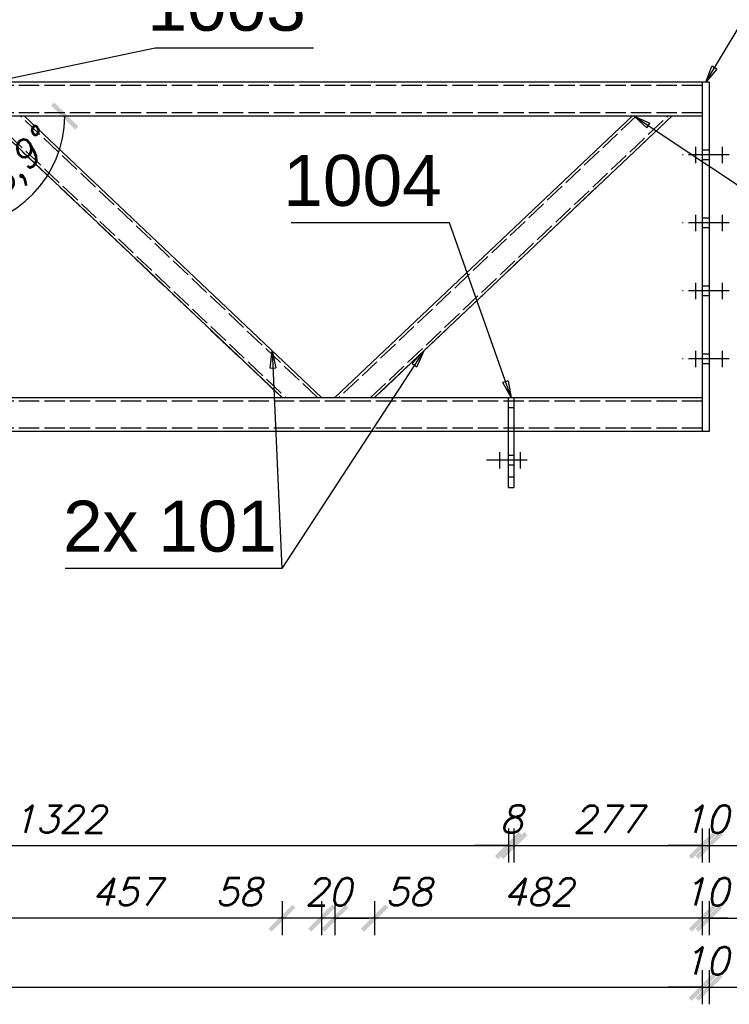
# Model space of a CAD drawing. Header units: millimetres. Extents: x 1814 to 94182, y 11562 to 49454.
# Tile 500 of 656: x 29873 to 29978, y 20951 to 21096. Entities that reach past the tile are written whole.
import ezdxf

# ---------------------------------------------------------------- set-up
doc = ezdxf.new("R2010")
doc.units = ezdxf.units.MM
doc.linetypes.add('ACAD_ISO02W100', pattern=[15, 12, -3])
doc.linetypes.add('ACAD_ISO04W100', pattern=[30, 24, -3, 0, -3])
doc.layers.add('wymiar', color=135, linetype='Continuous', lineweight=9)
doc.styles.add('ARIAL', font='arial.ttf')
doc.styles.add('WYMIARY', font='simplex.shx', dxfattribs={"oblique": 15})
doc.dimstyles.new('1-25', dxfattribs={"dimscale": 25, "dimtxt": 0.16, "dimasz": 0.2, "dimexe": 0.1, "dimexo": 0.1, "dimgap": 0.075, "dimtad": 1, "dimdec": 0, "dimlfac": 10, "dimrnd": 0.01, "dimzin": 9, "dimtxsty": 'WYMIARY', "dimblk": 'ARCHTICK', "dimcen": 0.2, "dimdle": 0.15, "dimadec": 1, "dimazin": 1, "dimtfac": 1, "dimtdec": 0, "dimtix": 1, "dimtmove": 2, "dimatfit": 3, "dimldrblk": 'ARCHTICK', "dimfxl": 0, "dimarcsym": 0})

# ---------------------------------------------------------------- blocks, each defined once
blk = doc.blocks.new('_ARCHTICK')
at = {"color": 0, "linetype": 'ByBlock', "lineweight": -2}
blk.add_solid([(0.398, 0.309), (0.309, 0.398), (-0.309, -0.398), (-0.398, -0.309)], dxfattribs=at)
blk = doc.blocks.new('*D2788')
at = {"layer": 'Defpoints', "color": 0}
for p in [(29813.05, 21028.83), (29945.25, 21028.83), (29945.25, 20974.67)]:
    blk.add_point(p, dxfattribs=at)
at = {"layer": 'wymiar', "color": 0, "lineweight": -2}
for p, q in [((29813.05, 20977.17), (29813.05, 20972.17)), ((29945.25, 20977.17), (29945.25, 20972.17)), ((29809.3, 20974.67), (29949, 20974.67))]:
    blk.add_line(p, q, dxfattribs=at)
at = {"layer": 'wymiar', "color": 0, "lineweight": -2, "xscale": 5, "yscale": 5, "zscale": 5, "rotation": 180}
blk.add_blockref('_ARCHTICK', (29813.05, 20974.67), dxfattribs=at)
at = {"layer": 'wymiar', "color": 0, "lineweight": -2, "xscale": 5, "yscale": 5, "zscale": 5}
blk.add_blockref('_ARCHTICK', (29945.25, 20974.67), dxfattribs=at)
at = {"layer": 'wymiar', "color": 0, "insert": (29879.15, 20978.54), "char_height": 4, "attachment_point": 5, "style": 'WYMIARY'}
blk.add_mtext('1322', dxfattribs=at)
blk = doc.blocks.new('*D2789')
at = {"layer": 'Defpoints', "color": 0}
for p in [(29945.25, 21028.83), (29946.05, 21028.83), (29946.05, 20974.67)]:
    blk.add_point(p, dxfattribs=at)
at = {"layer": 'wymiar', "color": 0, "lineweight": -2}
for p, q in [((29945.25, 20977.17), (29945.25, 20972.17)), ((29946.05, 20977.17), (29946.05, 20972.17)), ((29945.25, 20974.67), (29940.25, 20974.67)), ((29945.25, 20974.67), (29946.05, 20974.67)), ((29946.05, 20974.67), (29951.05, 20974.67))]:
    blk.add_line(p, q, dxfattribs=at)
at = {"layer": 'wymiar', "color": 0, "lineweight": -2, "xscale": 5, "yscale": 5, "zscale": 5}
blk.add_blockref('_ARCHTICK', (29945.25, 20974.67), dxfattribs=at)
at = {"layer": 'wymiar', "color": 0, "lineweight": -2, "xscale": 5, "yscale": 5, "zscale": 5, "rotation": 180}
blk.add_blockref('_ARCHTICK', (29946.05, 20974.67), dxfattribs=at)
at = {"layer": 'wymiar', "color": 0, "insert": (29945.65, 20978.54), "char_height": 4, "attachment_point": 5, "style": 'WYMIARY'}
blk.add_mtext('8', dxfattribs=at)
blk = doc.blocks.new('*D2790')
at = {"layer": 'Defpoints', "color": 0}
for p in [(29973.75, 21035.53), (29946.05, 21028.83), (29973.75, 20974.67)]:
    blk.add_point(p, dxfattribs=at)
at = {"layer": 'wymiar', "color": 0, "lineweight": -2}
for p, q in [((29946.05, 20977.17), (29946.05, 20972.17)), ((29973.75, 20977.17), (29973.75, 20972.17)), ((29942.3, 20974.67), (29977.5, 20974.67))]:
    blk.add_line(p, q, dxfattribs=at)
at = {"layer": 'wymiar', "color": 0, "lineweight": -2, "xscale": 5, "yscale": 5, "zscale": 5, "rotation": 180}
blk.add_blockref('_ARCHTICK', (29946.05, 20974.67), dxfattribs=at)
at = {"layer": 'wymiar', "color": 0, "lineweight": -2, "xscale": 5, "yscale": 5, "zscale": 5}
blk.add_blockref('_ARCHTICK', (29973.75, 20974.67), dxfattribs=at)
at = {"layer": 'wymiar', "color": 0, "insert": (29959.9, 20978.54), "char_height": 4, "attachment_point": 5, "style": 'WYMIARY'}
blk.add_mtext('277', dxfattribs=at)
blk = doc.blocks.new('*D2791')
at = {"layer": 'Defpoints', "color": 0}
for p in [(29973.75, 21035.53), (29974.75, 21035.53), (29974.75, 20974.67)]:
    blk.add_point(p, dxfattribs=at)
at = {"layer": 'wymiar', "color": 0, "lineweight": -2}
for p, q in [((29973.75, 20977.17), (29973.75, 20972.17)), ((29974.75, 20977.17), (29974.75, 20972.17)), ((29973.75, 20974.67), (29968.75, 20974.67)), ((29973.75, 20974.67), (29974.75, 20974.67)), ((29974.75, 20974.67), (29979.75, 20974.67))]:
    blk.add_line(p, q, dxfattribs=at)
at = {"layer": 'wymiar', "color": 0, "lineweight": -2, "xscale": 5, "yscale": 5, "zscale": 5}
blk.add_blockref('_ARCHTICK', (29973.75, 20974.67), dxfattribs=at)
at = {"layer": 'wymiar', "color": 0, "lineweight": -2, "xscale": 5, "yscale": 5, "zscale": 5, "rotation": 180}
blk.add_blockref('_ARCHTICK', (29974.75, 20974.67), dxfattribs=at)
at = {"layer": 'wymiar', "color": 0, "insert": (29974.25, 20978.54), "char_height": 4, "attachment_point": 5, "style": 'WYMIARY'}
blk.add_mtext('10', dxfattribs=at)
blk = doc.blocks.new('*D2819')
at = {"layer": 'Defpoints', "color": 0}
for p in [(29973.75, 21035.53), (29974.75, 21035.53), (29973.75, 20963.99)]:
    blk.add_point(p, dxfattribs=at)
at = {"layer": 'wymiar', "color": 0, "lineweight": -2}
for p, q in [((29973.75, 20966.49), (29973.75, 20961.49)), ((29974.75, 20966.49), (29974.75, 20961.49)), ((29973.75, 20963.99), (29968.75, 20963.99)), ((29974.75, 20963.99), (29973.75, 20963.99)), ((29974.75, 20963.99), (29979.75, 20963.99))]:
    blk.add_line(p, q, dxfattribs=at)
at = {"layer": 'wymiar', "color": 0, "lineweight": -2, "xscale": 5, "yscale": 5, "zscale": 5}
blk.add_blockref('_ARCHTICK', (29973.75, 20963.99), dxfattribs=at)
at = {"layer": 'wymiar', "color": 0, "lineweight": -2, "xscale": 5, "yscale": 5, "zscale": 5, "rotation": 180}
blk.add_blockref('_ARCHTICK', (29974.75, 20963.99), dxfattribs=at)
at = {"layer": 'wymiar', "color": 0, "insert": (29974.25, 20967.86), "char_height": 4, "attachment_point": 5, "style": 'WYMIARY'}
blk.add_mtext('10', dxfattribs=at)
blk = doc.blocks.new('*D2820')
at = {"layer": 'Defpoints', "color": 0}
for p in [(29925.55, 21040.53), (29973.75, 21035.53), (29925.55, 20963.99)]:
    blk.add_point(p, dxfattribs=at)
at = {"layer": 'wymiar', "color": 0, "lineweight": -2}
for p, q in [((29925.55, 20966.49), (29925.55, 20961.49)), ((29973.75, 20966.49), (29973.75, 20961.49)), ((29977.5, 20963.99), (29921.8, 20963.99))]:
    blk.add_line(p, q, dxfattribs=at)
at = {"layer": 'wymiar', "color": 0, "lineweight": -2, "xscale": 5, "yscale": 5, "zscale": 5, "rotation": 180}
blk.add_blockref('_ARCHTICK', (29925.55, 20963.99), dxfattribs=at)
at = {"layer": 'wymiar', "color": 0, "lineweight": -2, "xscale": 5, "yscale": 5, "zscale": 5}
blk.add_blockref('_ARCHTICK', (29973.75, 20963.99), dxfattribs=at)
at = {"layer": 'wymiar', "color": 0, "insert": (29949.65, 20967.86), "char_height": 4, "attachment_point": 5, "style": 'WYMIARY'}
blk.add_mtext('482', dxfattribs=at)
blk = doc.blocks.new('*D2821')
at = {"layer": 'Defpoints', "color": 0}
for p in [(29919.74, 21040.53), (29925.55, 21040.53), (29919.74, 20963.99)]:
    blk.add_point(p, dxfattribs=at)
at = {"layer": 'wymiar', "color": 0, "lineweight": -2}
for p, q in [((29919.74, 20966.49), (29919.74, 20961.49)), ((29925.55, 20966.49), (29925.55, 20961.49)), ((29929.3, 20963.99), (29915.99, 20963.99))]:
    blk.add_line(p, q, dxfattribs=at)
at = {"layer": 'wymiar', "color": 0, "lineweight": -2, "xscale": 5, "yscale": 5, "zscale": 5, "rotation": 180}
blk.add_blockref('_ARCHTICK', (29919.74, 20963.99), dxfattribs=at)
at = {"layer": 'wymiar', "color": 0, "lineweight": -2, "xscale": 5, "yscale": 5, "zscale": 5}
blk.add_blockref('_ARCHTICK', (29925.55, 20963.99), dxfattribs=at)
at = {"layer": 'wymiar', "color": 0, "insert": (29930.56, 20967.86), "char_height": 4, "attachment_point": 5, "style": 'WYMIARY'}
blk.add_mtext('58', dxfattribs=at)
blk = doc.blocks.new('*D2822')
at = {"layer": 'Defpoints', "color": 0}
for p in [(29917.77, 21040.53), (29919.74, 21040.53), (29917.77, 20963.99)]:
    blk.add_point(p, dxfattribs=at)
at = {"layer": 'wymiar', "color": 0, "lineweight": -2}
for p, q in [((29917.77, 20966.49), (29917.77, 20961.49)), ((29919.74, 20966.49), (29919.74, 20961.49)), ((29917.77, 20963.99), (29912.77, 20963.99)), ((29919.74, 20963.99), (29917.77, 20963.99)), ((29919.74, 20963.99), (29924.74, 20963.99))]:
    blk.add_line(p, q, dxfattribs=at)
at = {"layer": 'wymiar', "color": 0, "lineweight": -2, "xscale": 5, "yscale": 5, "zscale": 5}
blk.add_blockref('_ARCHTICK', (29917.77, 20963.99), dxfattribs=at)
at = {"layer": 'wymiar', "color": 0, "lineweight": -2, "xscale": 5, "yscale": 5, "zscale": 5, "rotation": 180}
blk.add_blockref('_ARCHTICK', (29919.74, 20963.99), dxfattribs=at)
at = {"layer": 'wymiar', "color": 0, "insert": (29918.75, 20967.86), "char_height": 4, "attachment_point": 5, "style": 'WYMIARY'}
blk.add_mtext('20', dxfattribs=at)
blk = doc.blocks.new('*D2823')
at = {"layer": 'Defpoints', "color": 0}
for p in [(29911.95, 21040.53), (29917.77, 21040.53), (29911.95, 20963.99)]:
    blk.add_point(p, dxfattribs=at)
at = {"layer": 'wymiar', "color": 0, "lineweight": -2}
for p, q in [((29911.95, 20966.49), (29911.95, 20961.49)), ((29917.77, 20966.49), (29917.77, 20961.49)), ((29921.52, 20963.99), (29908.2, 20963.99))]:
    blk.add_line(p, q, dxfattribs=at)
at = {"layer": 'wymiar', "color": 0, "lineweight": -2, "xscale": 5, "yscale": 5, "zscale": 5, "rotation": 180}
blk.add_blockref('_ARCHTICK', (29911.95, 20963.99), dxfattribs=at)
at = {"layer": 'wymiar', "color": 0, "lineweight": -2, "xscale": 5, "yscale": 5, "zscale": 5}
blk.add_blockref('_ARCHTICK', (29917.77, 20963.99), dxfattribs=at)
at = {"layer": 'wymiar', "color": 0, "insert": (29905.55, 20967.86), "char_height": 4, "attachment_point": 5, "style": 'WYMIARY'}
blk.add_mtext('58', dxfattribs=at)
blk = doc.blocks.new('*D2824')
at = {"layer": 'Defpoints', "color": 0}
for p in [(29866.25, 21040.53), (29911.95, 21040.53), (29866.25, 20963.99)]:
    blk.add_point(p, dxfattribs=at)
at = {"layer": 'wymiar', "color": 0, "lineweight": -2}
for p, q in [((29866.25, 20966.49), (29866.25, 20961.49)), ((29911.95, 20966.49), (29911.95, 20961.49)), ((29915.7, 20963.99), (29862.5, 20963.99))]:
    blk.add_line(p, q, dxfattribs=at)
at = {"layer": 'wymiar', "color": 0, "lineweight": -2, "xscale": 5, "yscale": 5, "zscale": 5, "rotation": 180}
blk.add_blockref('_ARCHTICK', (29866.25, 20963.99), dxfattribs=at)
at = {"layer": 'wymiar', "color": 0, "lineweight": -2, "xscale": 5, "yscale": 5, "zscale": 5}
blk.add_blockref('_ARCHTICK', (29911.95, 20963.99), dxfattribs=at)
at = {"layer": 'wymiar', "color": 0, "insert": (29889.1, 20967.86), "char_height": 4, "attachment_point": 5, "style": 'WYMIARY'}
blk.add_mtext('457', dxfattribs=at)
blk = doc.blocks.new('*D2903')
at = {"layer": 'Defpoints', "color": 0}
for p in [(29973.75, 21148.01), (29973.75, 21086.43), (29974.75, 21086.93)]:
    blk.add_point(p, dxfattribs=at)
at = {"layer": 'wymiar', "color": 0, "lineweight": -2}
for p, q in [((29973.75, 21145.51), (29973.75, 21150.51)), ((29974.75, 21145.51), (29974.75, 21150.51)), ((29973.75, 21148.01), (29968.75, 21148.01)), ((29974.75, 21148.01), (29973.75, 21148.01)), ((29974.75, 21148.01), (29979.75, 21148.01))]:
    blk.add_line(p, q, dxfattribs=at)
at = {"layer": 'wymiar', "color": 0, "lineweight": -2, "xscale": 5, "yscale": 5, "zscale": 5}
blk.add_blockref('_ARCHTICK', (29973.75, 21148.01), dxfattribs=at)
at = {"layer": 'wymiar', "color": 0, "lineweight": -2, "xscale": 5, "yscale": 5, "zscale": 5, "rotation": 180}
blk.add_blockref('_ARCHTICK', (29974.75, 21148.01), dxfattribs=at)
at = {"layer": 'wymiar', "color": 0, "insert": (29974.25, 21151.88), "char_height": 4, "attachment_point": 5, "style": 'WYMIARY'}
blk.add_mtext('10', dxfattribs=at)
blk = doc.blocks.new('*D2904')
at = {"layer": 'Defpoints', "color": 0}
for p in [(29863.56, 21148.01), (29973.75, 21086.43), (29863.56, 21084.29)]:
    blk.add_point(p, dxfattribs=at)
at = {"layer": 'wymiar', "color": 0, "lineweight": -2}
for p, q in [((29863.56, 21145.51), (29863.56, 21150.51)), ((29973.75, 21145.51), (29973.75, 21150.51)), ((29977.5, 21148.01), (29859.81, 21148.01))]:
    blk.add_line(p, q, dxfattribs=at)
at = {"layer": 'wymiar', "color": 0, "lineweight": -2, "xscale": 5, "yscale": 5, "zscale": 5, "rotation": 180}
blk.add_blockref('_ARCHTICK', (29863.56, 21148.01), dxfattribs=at)
at = {"layer": 'wymiar', "color": 0, "lineweight": -2, "xscale": 5, "yscale": 5, "zscale": 5}
blk.add_blockref('_ARCHTICK', (29973.75, 21148.01), dxfattribs=at)
at = {"layer": 'wymiar', "color": 0, "insert": (29918.66, 21151.88), "char_height": 4, "attachment_point": 5, "style": 'WYMIARY'}
blk.add_mtext('1102', dxfattribs=at)
blk = doc.blocks.new('*D2913')
at = {"layer": 'Defpoints', "color": 0}
for p in [(29973.75, 21157.37), (29973.75, 21086.93), (29974.75, 21086.93)]:
    blk.add_point(p, dxfattribs=at)
at = {"layer": 'wymiar', "color": 0, "lineweight": -2}
for p, q in [((29973.75, 21154.87), (29973.75, 21159.87)), ((29974.75, 21154.87), (29974.75, 21159.87)), ((29973.75, 21157.37), (29968.75, 21157.37)), ((29974.75, 21157.37), (29973.75, 21157.37)), ((29974.75, 21157.37), (29979.75, 21157.37))]:
    blk.add_line(p, q, dxfattribs=at)
at = {"layer": 'wymiar', "color": 0, "lineweight": -2, "xscale": 5, "yscale": 5, "zscale": 5}
blk.add_blockref('_ARCHTICK', (29973.75, 21157.37), dxfattribs=at)
at = {"layer": 'wymiar', "color": 0, "lineweight": -2, "xscale": 5, "yscale": 5, "zscale": 5, "rotation": 180}
blk.add_blockref('_ARCHTICK', (29974.75, 21157.37), dxfattribs=at)
at = {"layer": 'wymiar', "color": 0, "insert": (29981.36, 21161.24), "char_height": 4, "attachment_point": 5, "style": 'WYMIARY'}
blk.add_mtext('10', dxfattribs=at)
blk = doc.blocks.new('*D2914')
at = {"layer": 'Defpoints', "color": 0}
for p in [(29969.25, 21157.37), (29973.75, 21086.93), (29969.25, 21081.93)]:
    blk.add_point(p, dxfattribs=at)
at = {"layer": 'wymiar', "color": 0, "lineweight": -2}
for p, q in [((29969.25, 21154.87), (29969.25, 21159.87)), ((29973.75, 21154.87), (29973.75, 21159.87)), ((29969.25, 21157.37), (29964.25, 21157.37)), ((29973.75, 21157.37), (29969.25, 21157.37)), ((29973.75, 21157.37), (29978.75, 21157.37))]:
    blk.add_line(p, q, dxfattribs=at)
at = {"layer": 'wymiar', "color": 0, "lineweight": -2, "xscale": 5, "yscale": 5, "zscale": 5}
blk.add_blockref('_ARCHTICK', (29969.25, 21157.37), dxfattribs=at)
at = {"layer": 'wymiar', "color": 0, "lineweight": -2, "xscale": 5, "yscale": 5, "zscale": 5, "rotation": 180}
blk.add_blockref('_ARCHTICK', (29973.75, 21157.37), dxfattribs=at)
at = {"layer": 'wymiar', "color": 0, "insert": (29971.5, 21161.24), "char_height": 4, "attachment_point": 5, "style": 'WYMIARY'}
blk.add_mtext('45', dxfattribs=at)
blk = doc.blocks.new('*D2915')
at = {"layer": 'Defpoints', "color": 0}
for p in [(29963.44, 21157.37), (29963.44, 21081.93), (29969.25, 21081.93)]:
    blk.add_point(p, dxfattribs=at)
at = {"layer": 'wymiar', "color": 0, "lineweight": -2}
for p, q in [((29963.44, 21154.87), (29963.44, 21159.87)), ((29969.25, 21154.87), (29969.25, 21159.87)), ((29973, 21157.37), (29959.69, 21157.37))]:
    blk.add_line(p, q, dxfattribs=at)
at = {"layer": 'wymiar', "color": 0, "lineweight": -2, "xscale": 5, "yscale": 5, "zscale": 5, "rotation": 180}
blk.add_blockref('_ARCHTICK', (29963.44, 21157.37), dxfattribs=at)
at = {"layer": 'wymiar', "color": 0, "lineweight": -2, "xscale": 5, "yscale": 5, "zscale": 5}
blk.add_blockref('_ARCHTICK', (29969.25, 21157.37), dxfattribs=at)
at = {"layer": 'wymiar', "color": 0, "insert": (29956.02, 21161.24), "char_height": 4, "attachment_point": 5, "style": 'WYMIARY'}
blk.add_mtext('58', dxfattribs=at)
blk = doc.blocks.new('*D2916')
at = {"layer": 'Defpoints', "color": 0}
for p in [(29874.07, 21157.37), (29874.07, 21081.93), (29963.44, 21081.93)]:
    blk.add_point(p, dxfattribs=at)
at = {"layer": 'wymiar', "color": 0, "lineweight": -2}
for p, q in [((29874.07, 21154.87), (29874.07, 21159.87)), ((29963.44, 21154.87), (29963.44, 21159.87)), ((29967.19, 21157.37), (29870.32, 21157.37))]:
    blk.add_line(p, q, dxfattribs=at)
at = {"layer": 'wymiar', "color": 0, "lineweight": -2, "xscale": 5, "yscale": 5, "zscale": 5, "rotation": 180}
blk.add_blockref('_ARCHTICK', (29874.07, 21157.37), dxfattribs=at)
at = {"layer": 'wymiar', "color": 0, "lineweight": -2, "xscale": 5, "yscale": 5, "zscale": 5}
blk.add_blockref('_ARCHTICK', (29963.44, 21157.37), dxfattribs=at)
at = {"layer": 'wymiar', "color": 0, "insert": (29918.75, 21161.24), "char_height": 4, "attachment_point": 5, "style": 'WYMIARY'}
blk.add_mtext('894', dxfattribs=at)
blk = doc.blocks.new('*D2917')
at = {"layer": 'Defpoints', "color": 0}
for p in [(29868.25, 21157.37), (29868.25, 21081.93), (29874.07, 21081.93)]:
    blk.add_point(p, dxfattribs=at)
at = {"layer": 'wymiar', "color": 0, "lineweight": -2}
for p, q in [((29868.25, 21154.87), (29868.25, 21159.87)), ((29874.07, 21154.87), (29874.07, 21159.87)), ((29877.82, 21157.37), (29864.5, 21157.37))]:
    blk.add_line(p, q, dxfattribs=at)
at = {"layer": 'wymiar', "color": 0, "lineweight": -2, "xscale": 5, "yscale": 5, "zscale": 5, "rotation": 180}
blk.add_blockref('_ARCHTICK', (29868.25, 21157.37), dxfattribs=at)
at = {"layer": 'wymiar', "color": 0, "lineweight": -2, "xscale": 5, "yscale": 5, "zscale": 5}
blk.add_blockref('_ARCHTICK', (29874.07, 21157.37), dxfattribs=at)
at = {"layer": 'wymiar', "color": 0, "insert": (29879.66, 21161.24), "char_height": 4, "attachment_point": 5, "style": 'WYMIARY'}
blk.add_mtext('58', dxfattribs=at)
blk = doc.blocks.new('*D2924')
at = {"layer": 'Defpoints', "color": 0}
for p in [(28987.75, 21035.53), (29973.75, 21035.53), (29973.75, 20953.82)]:
    blk.add_point(p, dxfattribs=at)
at = {"layer": 'wymiar', "color": 0, "lineweight": -2}
for p, q in [((28987.75, 20956.32), (28987.75, 20951.32)), ((29973.75, 20956.32), (29973.75, 20951.32)), ((28984, 20953.82), (29977.5, 20953.82))]:
    blk.add_line(p, q, dxfattribs=at)
at = {"layer": 'wymiar', "color": 0, "lineweight": -2, "xscale": 5, "yscale": 5, "zscale": 5, "rotation": 180}
blk.add_blockref('_ARCHTICK', (28987.75, 20953.82), dxfattribs=at)
at = {"layer": 'wymiar', "color": 0, "lineweight": -2, "xscale": 5, "yscale": 5, "zscale": 5}
blk.add_blockref('_ARCHTICK', (29973.75, 20953.82), dxfattribs=at)
at = {"layer": 'wymiar', "color": 0, "insert": (29480.75, 20957.7), "char_height": 4, "attachment_point": 5, "style": 'WYMIARY'}
blk.add_mtext('9860', dxfattribs=at)
blk = doc.blocks.new('*D2925')
at = {"layer": 'Defpoints', "color": 0}
for p in [(29973.75, 21035.53), (29974.75, 21035.53), (29974.75, 20953.82)]:
    blk.add_point(p, dxfattribs=at)
at = {"layer": 'wymiar', "color": 0, "lineweight": -2}
for p, q in [((29973.75, 20956.32), (29973.75, 20951.32)), ((29974.75, 20956.32), (29974.75, 20951.32)), ((29973.75, 20953.82), (29968.75, 20953.82)), ((29973.75, 20953.82), (29974.75, 20953.82)), ((29974.75, 20953.82), (29979.75, 20953.82))]:
    blk.add_line(p, q, dxfattribs=at)
at = {"layer": 'wymiar', "color": 0, "lineweight": -2, "xscale": 5, "yscale": 5, "zscale": 5}
blk.add_blockref('_ARCHTICK', (29973.75, 20953.82), dxfattribs=at)
at = {"layer": 'wymiar', "color": 0, "lineweight": -2, "xscale": 5, "yscale": 5, "zscale": 5, "rotation": 180}
blk.add_blockref('_ARCHTICK', (29974.75, 20953.82), dxfattribs=at)
at = {"layer": 'wymiar', "color": 0, "insert": (29974.25, 20957.7), "char_height": 4, "attachment_point": 5, "style": 'WYMIARY'}
blk.add_mtext('10', dxfattribs=at)
blk = doc.blocks.new('*D2954')
at = {"layer": 'Defpoints', "color": 0}
for p in [(29841.79, 21085.64), (29862.73, 21085.64), (29973.75, 21086.93)]:
    blk.add_point(p, dxfattribs=at)
at = {"layer": 'wymiar', "color": 0, "lineweight": -2}
for p, q in [((29841.79, 21086.93), (29841.79, 21091.93)), ((29844.29, 21086.93), (29839.29, 21086.93)), ((29844.29, 21085.64), (29839.29, 21085.64)), ((29841.79, 21086.93), (29841.79, 21085.64)), ((29841.79, 21085.64), (29841.79, 21080.64))]:
    blk.add_line(p, q, dxfattribs=at)
at = {"layer": 'wymiar', "color": 0, "lineweight": -2, "xscale": 5, "yscale": 5, "zscale": 5}
for p, rotation in [((29841.79, 21086.93), 270), ((29841.79, 21085.64), 90)]:
    blk.add_blockref('_ARCHTICK', p, dxfattribs=dict(at, rotation=rotation))
at = {"layer": 'wymiar', "color": 0, "insert": (29845.66, 21092.22), "char_height": 4, "attachment_point": 5, "rotation": 90, "style": 'WYMIARY'}
blk.add_mtext('13', dxfattribs=at)
blk = doc.blocks.new('*D2957')
at = {"layer": 'Defpoints', "color": 0}
for p in [(29863.59, 21082.66), (29865.54, 21081.93), (29973.75, 21081.93), (29863.67, 21078.66), (29871.99, 21067.84)]:
    blk.add_point(p, dxfattribs=at)
at = {"layer": 'wymiar', "color": 0, "lineweight": -2}
blk.add_line((29863.89, 21068.04), (29863.99, 21063.04), dxfattribs=at)
blk.add_arc((29863.61, 21081.93), 16.39, 271.1458, 0, dxfattribs=at)
at = {"layer": 'wymiar', "color": 0, "lineweight": -2, "xscale": 5, "yscale": 5, "zscale": 5}
for p, rotation in [((29880, 21081.93), 90.00000000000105), ((29863.94, 21065.54), 181.145765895)]:
    blk.add_blockref('_ARCHTICK', p, dxfattribs=dict(at, rotation=rotation))
at = {"layer": 'wymiar', "color": 0, "insert": (29872.28, 21073.43), "char_height": 4, "attachment_point": 5, "rotation": 45.5729, "style": 'WYMIARY'}
blk.add_mtext('88,9°', dxfattribs=at)

msp = doc.modelspace()

# ---------------------------------------------------------------- linework, layer by layer
at = {"color": 0, "linetype": 'ByBlock', "lineweight": -2}
for p, q in [((29974.253, 21086.929, -12704.314), (29975.182, 21089.287, -12704.314)), ((29975.897, 21088.858, -12704.314), (29974.253, 21086.929, -12704.314)), ((29975.897, 21088.858, -12704.314), (29975.182, 21089.287, -12704.314)), ((29965.603, 21080.196, -12709.314), (29963.753, 21081.929, -12709.314)), ((29963.753, 21081.929, -12709.314), (29966.065, 21080.89, -12709.314)), ((29965.603, 21080.196, -12709.314), (29966.065, 21080.89, -12709.314)), ((29910.204, 21044.89, -12709.814), (29910.51, 21047.406, -12709.814)), ((29910.51, 21047.406, -12709.814), (29911.037, 21044.927, -12709.814)), ((29931.098, 21045.54, -12709.814), (29932.813, 21047.406, -12709.814)), ((29932.813, 21047.406, -12709.814), (29931.796, 21045.084, -12709.814)), ((29931.098, 21045.54, -12709.814), (29931.796, 21045.084, -12709.814)), ((29910.204, 21044.89, -12709.814), (29911.037, 21044.927, -12709.814)), ((29945.216, 21043.025, -12699.314), (29944.43, 21042.748, -12699.314)), ((29945.654, 21040.529, -12699.314), (29944.43, 21042.748, -12699.314)), ((29945.216, 21043.025, -12699.314), (29945.654, 21040.529, -12699.314))]:
    msp.add_line(p, q, dxfattribs=at)
at = {"color": 145, "linetype": 'Continuous', "ltscale": 0.25}
for p, q in [((29973.753, 21086.929), (28987.753, 21086.929)), ((29974.753, 21086.929), (29973.753, 21086.929)), ((29973.753, 21086.929), (29973.753, 21035.529)), ((29974.753, 21086.929), (29974.753, 21035.529)), ((29973.753, 21081.929), (29865.538, 21081.929)), ((29868.253, 21081.929), (29911.953, 21040.529)), ((29917.769, 21040.529), (29874.07, 21081.929)), ((29963.437, 21081.929), (29919.737, 21040.529)), ((29925.553, 21040.529), (29969.253, 21081.929)), ((29813.054, 21040.529), (29945.254, 21040.529)), ((29945.254, 21040.529), (29946.054, 21040.529)), ((29945.254, 21040.414), (29945.254, 21040.529)), ((29945.254, 21040.089), (29945.254, 21040.414)), ((29945.254, 21039.603), (29945.254, 21040.089)), ((29945.254, 21039.029), (29945.254, 21039.603)), ((29946.054, 21040.529), (29973.753, 21040.529)), ((29946.054, 21040.529), (29946.054, 21040.414)), ((29946.054, 21040.414), (29946.054, 21040.089)), ((29946.054, 21040.089), (29946.054, 21039.603)), ((29946.054, 21039.603), (29946.054, 21039.029)), ((29946.054, 21039.029), (29945.254, 21039.029)), ((29945.254, 21028.829), (29945.254, 21039.029)), ((29946.054, 21039.029), (29946.054, 21031.329)), ((29945.254, 21035.529), (29813.054, 21035.529)), ((29973.753, 21035.529), (29946.054, 21035.529)), ((29974.753, 21035.529), (29973.753, 21035.529)), ((29946.054, 21031.329), (29946.054, 21028.829)), ((29946.054, 21028.829), (29945.254, 21028.829)), ((29945.254, 21028.255), (29945.254, 21028.829)), ((29945.254, 21027.768), (29945.254, 21028.255)), ((29945.254, 21027.443), (29945.254, 21027.768)), ((29946.054, 21028.829), (29946.054, 21028.255)), ((29946.054, 21028.255), (29946.054, 21027.768)), ((29946.054, 21027.768), (29946.054, 21027.443)), ((29945.254, 21027.329), (29945.254, 21027.443)), ((29945.254, 21027.329), (29946.054, 21027.329)), ((29946.054, 21027.443), (29946.054, 21027.329))]:
    msp.add_line(p, q, dxfattribs=at)
at = {"color": 10, "linetype": 'ACAD_ISO04W100', "ltscale": 0.25}
for p, q in [((29973.753, 21086.929), (28987.753, 21086.929)), ((29868.253, 21081.929), (29911.953, 21040.529)), ((29969.253, 21081.929), (29925.553, 21040.529)), ((29972.801, 21075.029), (29972.801, 21077.429)), ((29976.706, 21075.029), (29976.706, 21077.429)), ((29977.706, 21076.229), (29970.301, 21076.229)), ((29972.801, 21076.229), (29972.801, 21076.229)), ((29976.706, 21076.229), (29976.706, 21076.229)), ((29972.801, 21065.029), (29972.801, 21067.429)), ((29976.706, 21065.029), (29976.706, 21067.429)), ((29977.706, 21066.229), (29970.301, 21066.229)), ((29972.801, 21066.229), (29972.801, 21066.229)), ((29976.706, 21066.229), (29976.706, 21066.229)), ((29972.801, 21055.029), (29972.801, 21057.429)), ((29976.706, 21055.029), (29976.706, 21057.429)), ((29977.706, 21056.229), (29970.301, 21056.229)), ((29972.801, 21056.229), (29972.801, 21056.229)), ((29976.706, 21056.229), (29976.706, 21056.229)), ((29972.801, 21045.029), (29972.801, 21047.429)), ((29976.706, 21045.029), (29976.706, 21047.429)), ((29977.706, 21046.229), (29970.301, 21046.229)), ((29972.801, 21046.229), (29972.801, 21046.229)), ((29976.706, 21046.229), (29976.706, 21046.229)), ((29973.753, 21035.529), (28987.753, 21035.529)), ((29944.001, 21030.129), (29944.001, 21032.529)), ((29947.007, 21030.129), (29947.007, 21032.529)), ((29948.007, 21031.329), (29941.602, 21031.329)), ((29944.001, 21031.329), (29944.001, 21031.329)), ((29947.007, 21031.329), (29947.007, 21031.329))]:
    msp.add_line(p, q, dxfattribs=at)
at = {"color": 84, "linetype": 'ACAD_ISO02W100', "ltscale": 0.25}
for p, q in [((29973.753, 21086.429), (28987.753, 21086.429)), ((29973.753, 21082.429), (28987.753, 21082.429)), ((29868.835, 21081.929), (29912.535, 21040.529)), ((29917.188, 21040.529), (29873.488, 21081.929)), ((29964.019, 21081.929), (29920.319, 21040.529)), ((29924.972, 21040.529), (29968.672, 21081.929)), ((29974.753, 21076.929), (29973.753, 21076.929)), ((29973.753, 21075.529), (29974.753, 21075.529)), ((29974.753, 21066.929), (29973.753, 21066.929)), ((29973.753, 21065.529), (29974.753, 21065.529)), ((29974.753, 21056.929), (29973.753, 21056.929)), ((29973.753, 21055.529), (29974.753, 21055.529)), ((29974.753, 21046.929), (29973.753, 21046.929)), ((29973.753, 21045.529), (29974.753, 21045.529)), ((29973.753, 21040.029), (28987.753, 21040.029)), ((29973.753, 21036.029), (28987.753, 21036.029)), ((29946.054, 21035.529), (29945.254, 21035.529)), ((29946.054, 21032.029), (29945.254, 21032.029)), ((29945.254, 21030.629), (29946.054, 21030.629))]:
    msp.add_line(p, q, dxfattribs=at)
at = {"color": 7}
msp.add_line((29932.813, 21047.406), (29911.927, 21015.383), dxfattribs=at)
for points in [[(29974.253, 21086.929), (29981.753, 21099.429), (30005.062, 21099.429)], [(29863.134, 21085.648), (29893.288, 21091.981), (29916.597, 21091.981)], [(29963.753, 21081.929), (29986.278, 21066.929), (30003.76, 21066.929)], [(29945.654, 21040.529), (29936.587, 21066.229), (29913.279, 21066.229)], [(29910.51, 21047.406), (29911.927, 21015.383), (29880.054, 21015.383)]]:
    msp.add_lwpolyline(points, dxfattribs=at)

# ---------------------------------------------------------------- texts
at = {"color": 7, "style": 'ARIAL'}
for s, p in [('1003', (29892.148, 21094.481)), ('1004', (29912.138, 21068.729)), ('2x 101', (29879.747, 21017.883))]:
    msp.add_text(s, height=7.5, dxfattribs=at).set_placement(p)

# ---------------------------------------------------------------- dimensions: what is measured, and where the dimension line sits
at = {"layer": 'wymiar'}
for base, p1, p2, angle, picture, middle in [((29868.253, 21157.369), (29874.07, 21081.929), (29868.253, 21081.929), 180, '*D2917', (29879.655, 21161.244)), ((29963.437, 21157.369), (29969.253, 21081.929), (29963.437, 21081.929), 180, '*D2915', (29956.02, 21161.244)), ((29973.753, 21157.369), (29974.753, 21086.929), (29973.753, 21086.929), 180, '*D2913', (29981.357, 21161.244)), ((29841.789, 21085.64), (29973.753, 21086.929), (29862.734, 21085.64), 90, '*D2954', (29845.664, 21092.219)), ((29911.953, 20963.988), (29917.77, 21040.529), (29911.953, 21040.529), 180, '*D2823', (29905.549, 20967.863)), ((29919.737, 20963.988), (29925.553, 21040.529), (29919.737, 21040.529), 180, '*D2821', (29930.56, 20967.863))]:
    dim = msp.add_linear_dim(base=base, p1=p1, p2=p2, angle=angle, dimstyle='1-25', dxfattribs=at)
    dim.commit()
    dim.dimension.update_dxf_attribs({"geometry": picture, "text_midpoint": middle, "dimtype": 160})
for base, p1, p2, picture, middle in [((29874.07, 21157.369), (29963.437, 21081.929), (29874.07, 21081.929), '*D2916', (29918.753, 21161.244)), ((29969.253, 21157.369), (29973.753, 21086.929), (29969.253, 21081.929), '*D2914', (29971.503, 21161.244)), ((29863.561, 21148.005), (29973.753, 21086.429), (29863.561, 21084.291), '*D2904', (29918.657, 21151.88)), ((29973.753, 21148.005), (29974.753, 21086.929), (29973.753, 21086.429), '*D2903', (29974.253, 21151.88)), ((29866.253, 20963.988), (29911.953, 21040.529), (29866.253, 21040.529), '*D2824', (29889.103, 20967.863)), ((29917.77, 20963.988), (29919.737, 21040.529), (29917.77, 21040.529), '*D2822', (29918.753, 20967.863)), ((29925.553, 20963.988), (29973.753, 21035.529), (29925.553, 21040.529), '*D2820', (29949.653, 20967.863)), ((29973.753, 20963.988), (29974.753, 21035.529), (29973.753, 21035.529), '*D2819', (29974.253, 20967.863))]:
    dim = msp.add_linear_dim(base=base, p1=p1, p2=p2, angle=180, dimstyle='1-25', dxfattribs=at)
    dim.commit()
    dim.dimension.update_dxf_attribs({"geometry": picture, "text_midpoint": middle})
dim = msp.add_angular_dim_2l(base=(29871.993, 21067.842), line1=((29865.538, 21081.929), (29973.753, 21081.929)), line2=((29863.673, 21078.658), (29863.593, 21082.657)), dimstyle='1-25', dxfattribs=at)
dim.commit()
dim.dimension.update_dxf_attribs({"geometry": '*D2957', "text_midpoint": (29872.276, 21073.432)})
for base, p1, p2, picture, middle in [((29973.753, 20953.821), (28987.753, 21035.529), (29973.753, 21035.529), '*D2924', (29480.753, 20957.696)), ((29973.753, 20974.666), (29946.054, 21028.829), (29973.753, 21035.529), '*D2790', (29959.904, 20978.541)), ((29974.753, 20974.666), (29973.753, 21035.529), (29974.753, 21035.529), '*D2791', (29974.253, 20978.541)), ((29974.753, 20953.821), (29973.753, 21035.529), (29974.753, 21035.529), '*D2925', (29974.253, 20957.696)), ((29945.254, 20974.666), (29813.054, 21028.829), (29945.254, 21028.829), '*D2788', (29879.154, 20978.541)), ((29946.054, 20974.666), (29945.254, 21028.829), (29946.054, 21028.829), '*D2789', (29945.654, 20978.541))]:
    dim = msp.add_linear_dim(base=base, p1=p1, p2=p2, dimstyle='1-25', dxfattribs=at)
    dim.commit()
    dim.dimension.update_dxf_attribs({"geometry": picture, "text_midpoint": middle})

doc.saveas('drawing.dxf')
